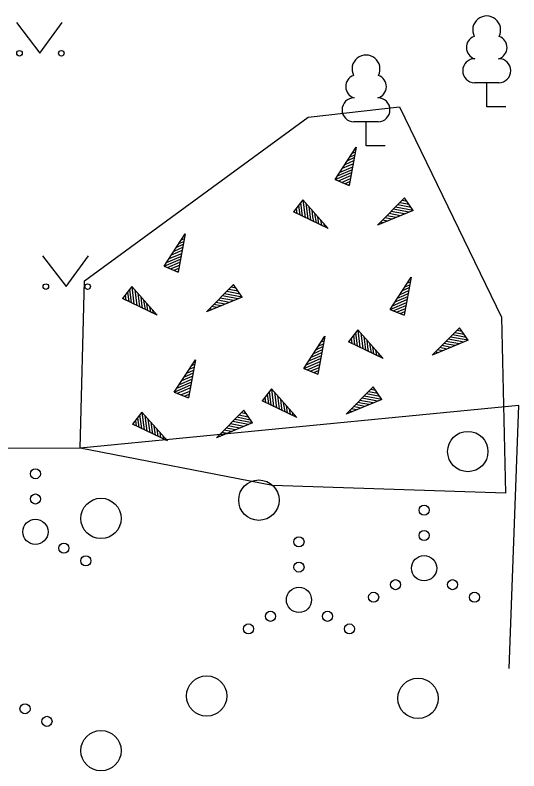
# Model space of a CAD drawing. Extents: x 554947 to 555436, y 6564938 to 6565792.
# Drawn here: x 555267.27 to 555277.25, y 6565104.55 to 6565119.52 of the extents above; entities that cross this region are included whole.
import ezdxf

# ---------------------------------------------------------------- set-up
doc = ezdxf.new("R2010")
doc.units = 0
for name, color, linetype in [('HALJASTUS', 7, 'Continuous'), ('PUU', 7, 'Continuous'), ('RELJEEF', 7, 'Continuous')]:
    doc.layers.add(name, color=color, linetype=linetype)

msp = doc.modelspace()

# ---------------------------------------------------------------- linework, layer by layer
at = {"layer": 'HALJASTUS'}
for p, q in [((555267.294, 6565119.376), (555267.757, 6565118.769)), ((555267.757, 6565118.769), (555268.203, 6565119.376)), ((555267.814, 6565114.754), (555268.278, 6565114.147)), ((555268.278, 6565114.147), (555268.723, 6565114.754))]:
    msp.add_line(p, q, dxfattribs=at)
msp.add_lwpolyline([(555277.06, 6565106.584), (555277.255, 6565111.788), (555268.557, 6565110.949), (555265.778, 6565110.936), (555262.384, 6565108.727), (555261.075, 6565113.375), (555263.858, 6565115.236), (555262.795, 6565117.659), (555261.001, 6565121.133), (555260.129, 6565122.751), (555257.76, 6565125.864), (555253.762, 6565133.295), (555248.914, 6565136.251)], dxfattribs=at)
for centre, radius in [((555267.356, 6565118.769), 0.055), ((555268.185, 6565118.769), 0.055), ((555267.877, 6565114.147), 0.055), ((555268.706, 6565114.147), 0.055), ((555276.242, 6565110.879), 0.4), ((555267.671, 6565110.439), 0.1), ((555272.101, 6565109.916), 0.4), ((555267.671, 6565109.939), 0.1), ((555268.971, 6565109.554), 0.4), ((555275.375, 6565109.717), 0.1), ((555267.671, 6565109.289), 0.25), ((555275.375, 6565109.217), 0.1), ((555272.895, 6565109.09), 0.1), ((555268.236, 6565108.964), 0.1), ((555268.671, 6565108.714), 0.1), ((555272.895, 6565108.59), 0.1), ((555275.375, 6565108.567), 0.25), ((555274.81, 6565108.242), 0.1), ((555275.94, 6565108.242), 0.1), ((555272.895, 6565107.94), 0.25), ((555274.375, 6565107.992), 0.1), ((555276.375, 6565107.992), 0.1), ((555272.33, 6565107.615), 0.1), ((555273.46, 6565107.615), 0.1), ((555271.895, 6565107.365), 0.1), ((555273.895, 6565107.365), 0.1), ((555271.065, 6565106.037), 0.4), ((555275.255, 6565105.989), 0.4), ((555267.465, 6565105.784), 0.1), ((555267.9, 6565105.534), 0.1), ((555268.971, 6565104.953), 0.4)]:
    msp.add_circle(centre, radius, dxfattribs=at)
at = {"layer": 'PUU'}
for p, q in [((555276.856, 6565118.185), (555276.376, 6565118.185)), ((555276.616, 6565117.71), (555276.616, 6565118.185)), ((555276.996, 6565117.71), (555276.616, 6565117.71)), ((555274.464, 6565117.411), (555273.984, 6565117.411)), ((555274.224, 6565116.936), (555274.224, 6565117.411)), ((555274.604, 6565116.936), (555274.224, 6565116.936))]:
    msp.add_line(p, q, dxfattribs=at)
for centre, radius, start, end in [((555276.616, 6565119.23), 0.277, 332.5799, 207.4201), ((555276.446, 6565118.883), 0.233, 109.0217, 253.1415), ((555276.786, 6565118.883), 0.233, 286.8508, 70.9859), ((555274.224, 6565118.456), 0.277, 332.5799, 207.4201), ((555276.379, 6565118.423), 0.238, 90.0016, 269.3953), ((555276.854, 6565118.423), 0.238, 270.6047, 89.9984), ((555274.054, 6565118.108), 0.233, 109.0217, 253.1415), ((555274.394, 6565118.108), 0.233, 286.8508, 70.9859), ((555273.987, 6565117.648), 0.238, 90.0016, 269.3953), ((555274.461, 6565117.648), 0.238, 270.6047, 89.9984)]:
    msp.add_arc(centre, radius, start, end, dxfattribs=at)
at = {"layer": 'RELJEEF'}
for p, q in [((555273.611, 6565116.266), (555274.031, 6565116.906)), ((555274.031, 6565116.906), (555273.891, 6565116.151)), ((555273.956, 6565116.791), (555274.016, 6565116.816)), ((555274.006, 6565116.866), (555274.026, 6565116.876)), ((555273.811, 6565116.566), (555273.981, 6565116.641)), ((555273.861, 6565116.641), (555273.991, 6565116.701)), ((555273.906, 6565116.716), (555274.006, 6565116.756)), ((555273.711, 6565116.416), (555273.961, 6565116.521)), ((555273.761, 6565116.491), (555273.886, 6565116.546)), ((555273.886, 6565116.546), (555273.971, 6565116.581)), ((555273.611, 6565116.266), (555273.936, 6565116.406)), ((555273.661, 6565116.341), (555273.946, 6565116.461)), ((555273.676, 6565116.241), (555273.926, 6565116.346)), ((555273.611, 6565116.266), (555273.891, 6565116.151)), ((555273.611, 6565116.266), (555273.611, 6565116.266)), ((555273.741, 6565116.211), (555273.916, 6565116.286)), ((555273.811, 6565116.186), (555273.906, 6565116.226)), ((555273.876, 6565116.161), (555273.891, 6565116.166)), ((555274.449, 6565115.36), (555274.989, 6565115.905)), ((555274.999, 6565115.89), (555274.979, 6565115.89)), ((555275.159, 6565115.655), (555274.989, 6565115.905)), ((555272.97, 6565115.865), (555272.785, 6565115.625)), ((555272.885, 6565115.755), (555272.91, 6565115.57)), ((555272.925, 6565115.81), (555272.96, 6565115.54)), ((555272.97, 6565115.865), (555273.475, 6565115.295)), ((555272.97, 6565115.865), (555273.015, 6565115.515)), ((555272.97, 6565115.865), (555272.97, 6565115.865)), ((555273.03, 6565115.8), (555273.07, 6565115.49)), ((555273.09, 6565115.73), (555273.125, 6565115.465)), ((555275.159, 6565115.655), (555274.809, 6565115.72)), ((555275.119, 6565115.71), (555274.854, 6565115.765)), ((555275.079, 6565115.77), (555274.894, 6565115.805)), ((555275.039, 6565115.83), (555274.939, 6565115.85)), ((555273.475, 6565115.295), (555272.785, 6565115.625)), ((555272.795, 6565115.64), (555272.8, 6565115.62)), ((555272.84, 6565115.695), (555272.855, 6565115.595)), ((555273.15, 6565115.665), (555273.165, 6565115.525)), ((555273.205, 6565115.595), (555273.235, 6565115.41)), ((555275.159, 6565115.655), (555274.449, 6565115.36)), ((555274.774, 6565115.575), (555274.684, 6565115.595)), ((555274.989, 6565115.585), (555274.724, 6565115.635)), ((555275.074, 6565115.62), (555274.769, 6565115.68)), ((555274.909, 6565115.55), (555274.774, 6565115.575)), ((555275.159, 6565115.655), (555275.159, 6565115.655)), ((555273.165, 6565115.525), (555273.18, 6565115.435)), ((555273.265, 6565115.53), (555273.285, 6565115.385)), ((555273.325, 6565115.46), (555273.34, 6565115.36)), ((555274.574, 6565115.41), (555274.514, 6565115.425)), ((555274.659, 6565115.445), (555274.554, 6565115.465)), ((555274.739, 6565115.48), (555274.599, 6565115.51)), ((555274.824, 6565115.515), (555274.639, 6565115.55)), ((555273.385, 6565115.395), (555273.395, 6565115.33)), ((555273.445, 6565115.325), (555273.45, 6565115.305)), ((555274.489, 6565115.375), (555274.474, 6565115.38)), ((555270.221, 6565114.55), (555270.641, 6565115.19)), ((555270.641, 6565115.19), (555270.501, 6565114.435)), ((555270.616, 6565115.15), (555270.636, 6565115.16)), ((555270.471, 6565114.925), (555270.601, 6565114.985)), ((555270.516, 6565115), (555270.616, 6565115.04)), ((555270.566, 6565115.075), (555270.626, 6565115.1)), ((555270.371, 6565114.775), (555270.496, 6565114.83)), ((555270.421, 6565114.85), (555270.591, 6565114.925)), ((555270.496, 6565114.83), (555270.581, 6565114.865)), ((555270.221, 6565114.55), (555270.546, 6565114.69)), ((555270.271, 6565114.625), (555270.556, 6565114.745)), ((555270.321, 6565114.7), (555270.571, 6565114.805)), ((555270.221, 6565114.55), (555270.501, 6565114.435)), ((555270.221, 6565114.55), (555270.221, 6565114.55)), ((555270.286, 6565114.525), (555270.536, 6565114.63)), ((555270.351, 6565114.495), (555270.526, 6565114.57)), ((555270.421, 6565114.47), (555270.516, 6565114.51)), ((555270.486, 6565114.445), (555270.501, 6565114.45)), ((555274.7, 6565113.693), (555275.12, 6565114.333)), ((555275.12, 6565114.333), (555274.98, 6565113.578)), ((555275.045, 6565114.218), (555275.105, 6565114.243)), ((555275.095, 6565114.293), (555275.115, 6565114.303)), ((555269.58, 6565114.149), (555269.395, 6565113.909)), ((555269.535, 6565114.094), (555269.57, 6565113.824)), ((555269.58, 6565114.149), (555270.085, 6565113.579)), ((555269.58, 6565114.149), (555269.625, 6565113.799)), ((555269.58, 6565114.149), (555269.58, 6565114.149)), ((555269.64, 6565114.084), (555269.68, 6565113.774)), ((555271.059, 6565113.644), (555271.599, 6565114.189)), ((555271.689, 6565114.054), (555271.504, 6565114.089)), ((555271.649, 6565114.114), (555271.549, 6565114.134)), ((555271.609, 6565114.174), (555271.589, 6565114.174)), ((555271.769, 6565113.939), (555271.599, 6565114.189)), ((555274.95, 6565114.068), (555275.08, 6565114.128)), ((555274.995, 6565114.143), (555275.095, 6565114.183)), ((555269.405, 6565113.924), (555269.41, 6565113.904)), ((555269.45, 6565113.979), (555269.465, 6565113.879)), ((555269.495, 6565114.039), (555269.52, 6565113.854)), ((555269.7, 6565114.014), (555269.735, 6565113.749)), ((555269.76, 6565113.949), (555269.775, 6565113.809)), ((555271.769, 6565113.939), (555271.059, 6565113.644)), ((555271.684, 6565113.904), (555271.379, 6565113.964)), ((555271.769, 6565113.939), (555271.419, 6565114.004)), ((555271.729, 6565113.994), (555271.464, 6565114.049)), ((555271.769, 6565113.939), (555271.769, 6565113.939)), ((555274.8, 6565113.843), (555275.05, 6565113.948)), ((555274.85, 6565113.918), (555274.975, 6565113.973)), ((555274.9, 6565113.993), (555275.07, 6565114.068)), ((555274.975, 6565113.973), (555275.06, 6565114.008)), ((555270.085, 6565113.579), (555269.395, 6565113.909)), ((555269.775, 6565113.809), (555269.79, 6565113.719)), ((555269.815, 6565113.879), (555269.845, 6565113.694)), ((555269.875, 6565113.814), (555269.895, 6565113.669)), ((555271.349, 6565113.764), (555271.209, 6565113.794)), ((555271.434, 6565113.799), (555271.249, 6565113.834)), ((555271.384, 6565113.859), (555271.294, 6565113.879)), ((555271.599, 6565113.869), (555271.334, 6565113.919)), ((555271.519, 6565113.834), (555271.384, 6565113.859)), ((555274.7, 6565113.693), (555275.025, 6565113.833)), ((555274.75, 6565113.768), (555275.035, 6565113.888)), ((555274.765, 6565113.668), (555275.015, 6565113.773)), ((555269.935, 6565113.744), (555269.95, 6565113.644)), ((555269.995, 6565113.679), (555270.005, 6565113.614)), ((555271.099, 6565113.659), (555271.084, 6565113.664)), ((555271.184, 6565113.694), (555271.124, 6565113.709)), ((555271.269, 6565113.729), (555271.164, 6565113.749)), ((555274.7, 6565113.693), (555274.98, 6565113.578)), ((555274.7, 6565113.693), (555274.7, 6565113.693)), ((555274.83, 6565113.638), (555275.005, 6565113.713)), ((555274.9, 6565113.613), (555274.995, 6565113.653)), ((555270.055, 6565113.609), (555270.06, 6565113.589)), ((555274.965, 6565113.588), (555274.98, 6565113.593)), ((555275.538, 6565112.787), (555276.078, 6565113.332)), ((555276.248, 6565113.082), (555276.078, 6565113.332)), ((555274.059, 6565113.292), (555273.874, 6565113.052)), ((555273.974, 6565113.182), (555273.999, 6565112.997)), ((555274.014, 6565113.237), (555274.049, 6565112.967)), ((555274.059, 6565113.292), (555274.564, 6565112.722)), ((555274.059, 6565113.292), (555274.104, 6565112.942)), ((555274.059, 6565113.292), (555274.059, 6565113.292)), ((555274.119, 6565113.227), (555274.159, 6565112.917)), ((555276.208, 6565113.137), (555275.943, 6565113.192)), ((555276.168, 6565113.197), (555275.983, 6565113.232)), ((555276.128, 6565113.257), (555276.028, 6565113.277)), ((555276.088, 6565113.317), (555276.068, 6565113.317)), ((555272.99, 6565112.524), (555273.41, 6565113.164)), ((555273.41, 6565113.164), (555273.27, 6565112.409)), ((555273.335, 6565113.049), (555273.395, 6565113.074)), ((555273.385, 6565113.124), (555273.405, 6565113.134)), ((555274.564, 6565112.722), (555273.874, 6565113.052)), ((555273.884, 6565113.067), (555273.889, 6565113.047)), ((555273.929, 6565113.122), (555273.944, 6565113.022)), ((555274.179, 6565113.157), (555274.214, 6565112.892)), ((555274.239, 6565113.092), (555274.254, 6565112.952)), ((555276.248, 6565113.082), (555275.538, 6565112.787)), ((555276.078, 6565113.012), (555275.813, 6565113.062)), ((555276.163, 6565113.047), (555275.858, 6565113.107)), ((555276.248, 6565113.082), (555275.898, 6565113.147)), ((555276.248, 6565113.082), (555276.248, 6565113.082)), ((555273.19, 6565112.824), (555273.36, 6565112.899)), ((555273.24, 6565112.899), (555273.37, 6565112.959)), ((555273.285, 6565112.974), (555273.385, 6565113.014)), ((555274.254, 6565112.952), (555274.269, 6565112.862)), ((555274.294, 6565113.022), (555274.324, 6565112.837)), ((555274.354, 6565112.957), (555274.374, 6565112.812)), ((555274.414, 6565112.887), (555274.429, 6565112.787)), ((555275.748, 6565112.872), (555275.643, 6565112.892)), ((555275.828, 6565112.907), (555275.688, 6565112.937)), ((555275.913, 6565112.942), (555275.728, 6565112.977)), ((555275.863, 6565113.002), (555275.773, 6565113.022)), ((555275.998, 6565112.977), (555275.863, 6565113.002)), ((555273.09, 6565112.674), (555273.34, 6565112.779)), ((555273.14, 6565112.749), (555273.265, 6565112.804)), ((555273.265, 6565112.804), (555273.35, 6565112.839)), ((555274.474, 6565112.822), (555274.484, 6565112.757)), ((555274.534, 6565112.752), (555274.539, 6565112.732)), ((555275.578, 6565112.802), (555275.563, 6565112.807)), ((555275.663, 6565112.837), (555275.603, 6565112.852)), ((555270.424, 6565112.058), (555270.844, 6565112.698)), ((555270.844, 6565112.698), (555270.704, 6565111.943)), ((555270.769, 6565112.583), (555270.829, 6565112.608)), ((555270.819, 6565112.658), (555270.839, 6565112.668)), ((555272.99, 6565112.524), (555273.315, 6565112.664)), ((555273.04, 6565112.599), (555273.325, 6565112.719)), ((555273.055, 6565112.499), (555273.305, 6565112.604)), ((555270.624, 6565112.358), (555270.794, 6565112.433)), ((555270.674, 6565112.433), (555270.804, 6565112.493)), ((555270.719, 6565112.508), (555270.819, 6565112.548)), ((555272.99, 6565112.524), (555273.27, 6565112.409)), ((555272.99, 6565112.524), (555272.99, 6565112.524)), ((555273.12, 6565112.469), (555273.295, 6565112.544)), ((555273.19, 6565112.444), (555273.285, 6565112.484)), ((555270.524, 6565112.208), (555270.774, 6565112.313)), ((555270.574, 6565112.283), (555270.699, 6565112.338)), ((555270.699, 6565112.338), (555270.784, 6565112.373)), ((555273.255, 6565112.419), (555273.27, 6565112.424)), ((555270.424, 6565112.058), (555270.749, 6565112.198)), ((555270.474, 6565112.133), (555270.759, 6565112.253)), ((555270.489, 6565112.033), (555270.739, 6565112.138)), ((555273.828, 6565111.618), (555274.368, 6565112.163)), ((555274.378, 6565112.148), (555274.358, 6565112.148)), ((555274.538, 6565111.913), (555274.368, 6565112.163)), ((555270.424, 6565112.058), (555270.704, 6565111.943)), ((555270.424, 6565112.058), (555270.424, 6565112.058)), ((555270.554, 6565112.003), (555270.729, 6565112.078)), ((555270.624, 6565111.978), (555270.719, 6565112.018)), ((555272.348, 6565112.123), (555272.163, 6565111.883)), ((555272.263, 6565112.013), (555272.288, 6565111.828)), ((555272.303, 6565112.068), (555272.338, 6565111.798)), ((555272.348, 6565112.123), (555272.853, 6565111.553)), ((555272.348, 6565112.123), (555272.393, 6565111.773)), ((555272.348, 6565112.123), (555272.348, 6565112.123)), ((555272.408, 6565112.058), (555272.448, 6565111.748)), ((555272.468, 6565111.988), (555272.503, 6565111.723)), ((555274.538, 6565111.913), (555274.188, 6565111.978)), ((555274.498, 6565111.968), (555274.233, 6565112.023)), ((555274.458, 6565112.028), (555274.273, 6565112.063)), ((555274.418, 6565112.088), (555274.318, 6565112.108)), ((555270.689, 6565111.953), (555270.704, 6565111.958)), ((555272.853, 6565111.553), (555272.163, 6565111.883)), ((555272.173, 6565111.898), (555272.178, 6565111.878)), ((555272.218, 6565111.953), (555272.233, 6565111.853)), ((555272.528, 6565111.923), (555272.543, 6565111.783)), ((555272.583, 6565111.853), (555272.613, 6565111.668)), ((555274.538, 6565111.913), (555273.828, 6565111.618)), ((555274.153, 6565111.833), (555274.063, 6565111.853)), ((555274.368, 6565111.843), (555274.103, 6565111.893)), ((555274.453, 6565111.878), (555274.148, 6565111.938)), ((555274.288, 6565111.808), (555274.153, 6565111.833)), ((555274.538, 6565111.913), (555274.538, 6565111.913)), ((555271.261, 6565111.153), (555271.801, 6565111.698)), ((555271.811, 6565111.683), (555271.791, 6565111.683)), ((555271.971, 6565111.448), (555271.801, 6565111.698)), ((555272.543, 6565111.783), (555272.558, 6565111.693)), ((555272.643, 6565111.788), (555272.663, 6565111.643)), ((555272.703, 6565111.718), (555272.718, 6565111.618)), ((555273.953, 6565111.668), (555273.893, 6565111.683)), ((555274.038, 6565111.703), (555273.933, 6565111.723)), ((555274.118, 6565111.738), (555273.978, 6565111.768)), ((555274.203, 6565111.773), (555274.018, 6565111.808)), ((555269.782, 6565111.658), (555269.597, 6565111.418)), ((555269.697, 6565111.548), (555269.722, 6565111.363)), ((555269.737, 6565111.603), (555269.772, 6565111.333)), ((555269.782, 6565111.658), (555270.287, 6565111.088)), ((555269.782, 6565111.658), (555269.827, 6565111.308)), ((555269.782, 6565111.658), (555269.782, 6565111.658)), ((555269.842, 6565111.593), (555269.882, 6565111.283)), ((555271.931, 6565111.503), (555271.666, 6565111.558)), ((555271.891, 6565111.563), (555271.706, 6565111.598)), ((555271.851, 6565111.623), (555271.751, 6565111.643)), ((555272.763, 6565111.653), (555272.773, 6565111.588)), ((555272.823, 6565111.583), (555272.828, 6565111.563)), ((555273.868, 6565111.633), (555273.853, 6565111.638)), ((555270.287, 6565111.088), (555269.597, 6565111.418)), ((555269.607, 6565111.433), (555269.612, 6565111.413)), ((555269.652, 6565111.488), (555269.667, 6565111.388)), ((555269.902, 6565111.523), (555269.937, 6565111.258)), ((555269.962, 6565111.458), (555269.977, 6565111.318)), ((555270.017, 6565111.388), (555270.047, 6565111.203)), ((555271.971, 6565111.448), (555271.261, 6565111.153)), ((555271.586, 6565111.368), (555271.496, 6565111.388)), ((555271.801, 6565111.378), (555271.536, 6565111.428)), ((555271.886, 6565111.413), (555271.581, 6565111.473)), ((555271.971, 6565111.448), (555271.621, 6565111.513)), ((555271.971, 6565111.448), (555271.971, 6565111.448)), ((555269.977, 6565111.318), (555269.992, 6565111.228)), ((555270.077, 6565111.323), (555270.097, 6565111.178)), ((555270.137, 6565111.253), (555270.152, 6565111.153)), ((555271.471, 6565111.238), (555271.366, 6565111.258)), ((555271.551, 6565111.273), (555271.411, 6565111.303)), ((555271.636, 6565111.308), (555271.451, 6565111.343)), ((555271.721, 6565111.343), (555271.586, 6565111.368)), ((555270.197, 6565111.188), (555270.207, 6565111.123)), ((555270.257, 6565111.118), (555270.262, 6565111.098)), ((555271.301, 6565111.168), (555271.286, 6565111.173)), ((555271.386, 6565111.203), (555271.326, 6565111.218))]:
    msp.add_line(p, q, dxfattribs=at)
msp.add_lwpolyline([(555276.991, 6565110.055), (555272.368, 6565110.208), (555268.557, 6565110.949), (555268.646, 6565114.26), (555273.077, 6565117.502), (555274.886, 6565117.704), (555276.91, 6565113.544), (555276.991, 6565110.055)], dxfattribs=at)

doc.saveas('drawing.dxf')
